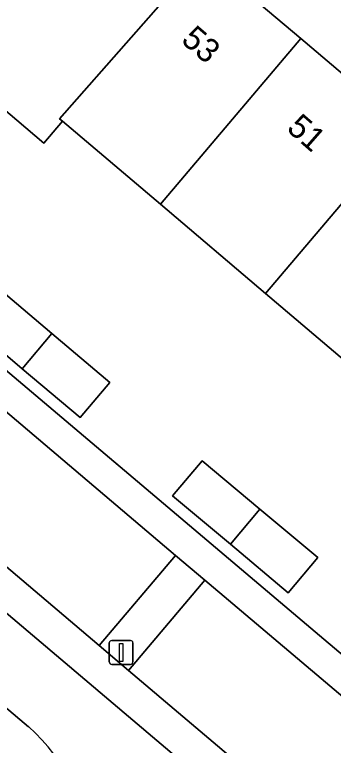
# Model space of a CAD drawing. Extents: x 156412 to 157779, y 382335 to 383768.
# Drawn here: x 156933.57 to 156946.93, y 382496.87 to 382527.51 of the extents above; entities that cross this region are included whole.
import ezdxf

# ---------------------------------------------------------------- set-up
doc = ezdxf.new("R2010")
doc.units = 0
for name, color, linetype in [('IMGEO_Erf', 7, 'Continuous'), ('IMGEO_Lichtmast', 7, 'Continuous'), ('IMGEO_Pand', 7, 'Continuous'), ('IMGEO_Pand_nummerreeks', 7, 'Continuous'), ('IMGEO_Parkeervlak_open', 7, 'Continuous'), ('IMGEO_Rijbaan_lokaal_open', 7, 'Continuous'), ('IMGEO_Voetpad_open', 7, 'Continuous')]:
    doc.layers.add(name, color=color, linetype=linetype)

msp = doc.modelspace()

# ---------------------------------------------------------------- linework, layer by layer
at = {"layer": 'IMGEO_Erf'}
for points in [[(156981.989, 382498.437), (156938.049, 382535.675), (156936.736, 382533.985), (156941.459, 382529.981), (156945.561, 382526.504), (156949.974, 382522.763)], [(156948.5, 382512.078), (156944.088, 382515.819), (156939.675, 382519.56), (156935.57, 382523.04), (156934.798, 382522.117), (156930.077, 382526.127), (156929.957, 382526.229), (156924.555, 382519.915), (156951.147, 382497.415)]]:
    msp.add_lwpolyline(points, dxfattribs=at)
for points in [[(156937.552, 382512.08), (156936.316, 382510.62), (156933.885, 382512.655), (156931.478, 382514.717), (156932.714, 382516.177), (156935.125, 382514.136)], [(156946.269, 382504.747), (156945.034, 382503.272), (156942.61, 382505.3), (156940.187, 382507.329), (156941.422, 382508.804), (156943.845, 382506.776)]]:
    msp.add_lwpolyline(points, close=True, dxfattribs=at)
at = {"layer": 'IMGEO_Lichtmast'}
for p, q in [((156937.537, 382500.366), (156937.537, 382501.166)), ((156937.537, 382501.166), (156937.537, 382500.366)), ((156937.637, 382501.266), (156938.427, 382501.266)), ((156938.427, 382501.266), (156937.637, 382501.266)), ((156938.527, 382501.166), (156938.527, 382500.366)), ((156938.527, 382500.366), (156938.527, 382501.166)), ((156938.427, 382500.266), (156937.637, 382500.266)), ((156937.637, 382500.266), (156938.427, 382500.266))]:
    msp.add_line(p, q, dxfattribs=at)
msp.add_lwpolyline([(156937.957, 382501.141), (156938.107, 382501.141), (156938.107, 382500.391), (156937.957, 382500.391), (156937.957, 382501.141)], dxfattribs=at)
for centre, start, end in [((156937.637, 382501.166), 90, 180), ((156937.637, 382501.166), 90, 180), ((156938.427, 382501.166), 0, 90), ((156938.427, 382501.166), 360, 90), ((156937.637, 382500.366), 180, 270), ((156937.637, 382500.366), 180, 270), ((156938.427, 382500.366), 270, 0), ((156938.427, 382500.366), 270, 0)]:
    msp.add_arc(centre, 0.1, start, end, dxfattribs=at)
at = {"layer": 'IMGEO_Pand'}
for points in [[(156935.57, 382523.04), (156935.444, 382523.146), (156941.459, 382529.981), (156936.736, 382533.985), (156930.077, 382526.127), (156934.798, 382522.117)], [(156935.57, 382523.04), (156939.675, 382519.56), (156945.561, 382526.504), (156941.459, 382529.981), (156935.444, 382523.146)], [(156945.561, 382526.504), (156939.675, 382519.56), (156944.088, 382515.819), (156949.974, 382522.763)], [(156949.974, 382522.763), (156944.088, 382515.819), (156948.5, 382512.078), (156954.387, 382519.023)], [(156933.885, 382512.655), (156935.125, 382514.136), (156932.714, 382516.177), (156931.478, 382514.717)], [(156933.885, 382512.655), (156936.316, 382510.62), (156937.552, 382512.08), (156935.125, 382514.136)], [(156943.845, 382506.776), (156941.422, 382508.804), (156940.187, 382507.329), (156942.61, 382505.3)], [(156943.845, 382506.776), (156942.61, 382505.3), (156945.034, 382503.272), (156946.269, 382504.747)]]:
    msp.add_lwpolyline(points, close=True, dxfattribs=at)
at = {"layer": 'IMGEO_Parkeervlak_open'}
for points in [[(156932.614, 382511.353), (156929.416, 382507.584), (156937.112, 382501.058), (156940.315, 382504.835)], [(156941.545, 382503.794), (156938.341, 382500.015), (156946.077, 382493.455), (156949.304, 382497.227)]]:
    msp.add_lwpolyline(points, close=True, dxfattribs=at)
at = {"layer": 'IMGEO_Rijbaan_lokaal_open'}
for points in [[(156934.819, 382486.732), (156907.746, 382454.691), (156910.21, 382452.579), (156914.173, 382457.263), (156942.158, 382490.336), (156944.379, 382492.961), (156905.035, 382526.295), (156892.664, 382536.77), (156890.546, 382534.28), (156858.4, 382496.484), (156860.796, 382494.49), (156888.054, 382526.647)], [(156898.553, 382527.785), (156902.881, 382524.13), (156934.151, 382497.654)]]:
    msp.add_lwpolyline(points, dxfattribs=at)
msp.add_arc((156928.969, 382491.856), 7.777, 318.7875, 48.2123, dxfattribs=at)
at = {"layer": 'IMGEO_Voetpad_open'}
for points in [[(156872.745, 382549.063), (156880.439, 382542.53), (156880.515, 382542.619), (156889.706, 382534.959), (156890.546, 382534.28), (156892.664, 382536.77), (156905.035, 382526.295), (156944.379, 382492.961), (156942.158, 382490.336), (156942.935, 382489.709), (156943.809, 382488.946), (156952.068, 382481.934)], [(156951.147, 382497.415), (156924.555, 382519.915), (156929.957, 382526.229), (156930.077, 382526.127), (156936.736, 382533.985), (156938.049, 382535.675), (156935.828, 382537.574), (156934.364, 382536), (156928.09, 382528.588), (156928.221, 382528.476), (156922.464, 382521.705), (156895.919, 382544.208)], [(156934.151, 382497.654), (156902.881, 382524.13), (156898.553, 382527.785)]]:
    msp.add_lwpolyline(points, dxfattribs=at)
for points in [[(156929.416, 382507.584), (156928.213, 382508.604), (156920.505, 382515.141), (156923.709, 382518.89), (156931.409, 382512.373), (156932.614, 382511.353), (156940.315, 382504.835), (156941.545, 382503.794), (156949.304, 382497.227), (156946.077, 382493.455), (156938.341, 382500.015), (156937.112, 382501.058)], [(156941.545, 382503.794), (156940.315, 382504.835), (156937.112, 382501.058), (156938.341, 382500.015)]]:
    msp.add_lwpolyline(points, close=True, dxfattribs=at)
msp.add_arc((156928.969, 382491.856), 7.777, 318.7875, 48.2123, dxfattribs=at)

# ---------------------------------------------------------------- texts
at = {"layer": 'IMGEO_Pand_nummerreeks'}
for s, rotation, p in [('53', 319.1963, (156940.501, 382526.376)), ('51', 318.8564, (156944.922, 382522.677))]:
    msp.add_text(s, height=1, rotation=rotation, dxfattribs=at).set_placement(p)

doc.saveas('drawing.dxf')
